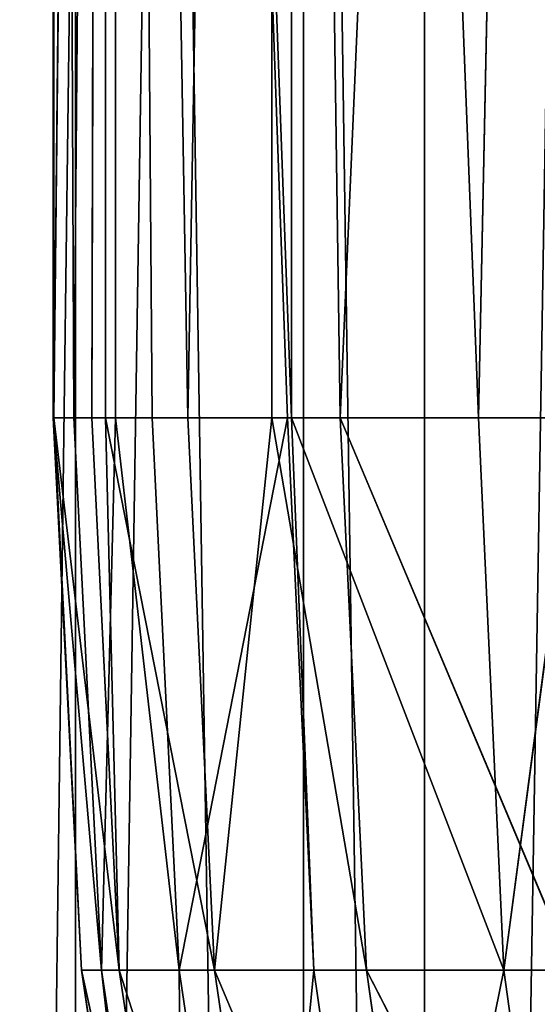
# Model space of a CAD drawing. Extents: x 12 to 103, y 2 to 366.
# Tile 288 of 656: x 20.98 to 24.75, y 104.8 to 111.98. Entities that reach past the tile are written whole.
import ezdxf

# ---------------------------------------------------------------- set-up
doc = ezdxf.new("R2010")
doc.units = 0
doc.header["$LTSCALE"] = 2.54
doc.layers.get('0').update_dxf_attribs({"color": 13, "linetype": 'CONTINUOUS'})

# ---------------------------------------------------------------- blocks, each defined once
blk = doc.blocks.new('SZCZOTKA_DO_WC_EQULA_WISZ_')
at = {"color": 0}
for p, q in [((19.9412, 3.935, 41.3372), (23.0496, 243.935, 35.621)), ((19.9412, 3.935, 41.3372), (23.0496, 243.935, 35.621)), ((20.1845, 243.935, 80.9726), (23.9311, 3.935, 86.4679)), ((20.1845, 243.935, 80.9726), (23.9311, 3.935, 86.4679)), ((23.9311, 243.935, 30.9773), (20.1845, 3.935, 36.4726)), ((23.9311, 243.935, 30.9773), (20.1845, 3.935, 36.4726)), ((24.9227, 3.935, 84.4872), (21.3859, 243.935, 79.0257)), ((24.9227, 3.935, 84.4872), (21.3859, 243.935, 79.0257)), ((21.3859, 3.935, 79.0257), (21.3859, 243.935, 79.0257)), ((21.3859, 3.935, 79.0257), (21.3859, 243.935, 79.0257)), ((23.0496, 3.935, 35.621), (23.0496, 243.935, 35.621)), ((23.0496, 3.935, 35.621), (23.0496, 243.935, 35.621)), ((23.0496, 3.935, 35.621), (26.9941, 243.935, 30.4463)), ((23.0496, 3.935, 35.621), (26.9941, 243.935, 30.4463)), ((23.9311, 243.935, 86.4679), (23.9311, 3.935, 86.4679)), ((23.9311, 243.935, 86.4679), (23.9311, 3.935, 86.4679)), ((23.9311, 243.935, 30.9773), (23.9311, 3.935, 30.9773)), ((23.9311, 243.935, 30.9773), (23.9311, 3.935, 30.9773)), ((21.2234, 143.935, 58.4789), (21.2276, 109.0742, 59.3347)), ((21.375, 109.0742, 55.3457), (21.2234, 143.935, 58.4789)), ((21.375, 109.0742, 55.3457), (21.2234, 143.935, 58.4789)), ((21.2234, 109.0742, 58.4789), (21.2234, 143.935, 58.4789)), ((21.2234, 109.0742, 58.4789), (21.2234, 143.935, 58.4789)), ((21.2234, 143.935, 58.4789), (21.2276, 109.0742, 59.3347)), ((21.2276, 109.0742, 59.3347), (21.6059, 143.935, 64.0706)), ((21.2276, 109.0742, 59.3347), (21.6059, 143.935, 64.0706)), ((21.375, 109.0742, 55.3457), (21.6786, 143.935, 52.8927)), ((21.375, 109.0742, 55.3457), (21.6786, 143.935, 52.8927)), ((21.5051, 109.0742, 63.3167), (21.6059, 143.935, 64.0706)), ((21.5051, 109.0742, 63.3167), (21.6059, 143.935, 64.0706)), ((21.6059, 143.935, 64.0706), (22.2043, 109.0742, 67.2466)), ((21.6059, 143.935, 64.0706), (22.2043, 109.0742, 67.2466)), ((21.6059, 143.935, 64.0706), (21.6059, 109.0742, 64.0706)), ((21.6059, 143.935, 64.0706), (21.6059, 109.0742, 64.0706)), ((21.6786, 109.0742, 52.8927), (21.6786, 143.935, 52.8927)), ((21.6786, 143.935, 52.8927), (21.9455, 109.0742, 51.395)), ((21.6786, 109.0742, 52.8927), (21.6786, 143.935, 52.8927)), ((22.9613, 109.0742, 47.4367), (21.6786, 143.935, 52.8927)), ((22.9613, 109.0742, 47.4367), (21.6786, 143.935, 52.8927)), ((22.9327, 109.0742, 47.5274), (21.6786, 143.935, 52.8927)), ((22.9327, 109.0742, 47.5274), (21.6786, 143.935, 52.8927)), ((21.6786, 143.935, 52.8927), (21.9455, 109.0742, 51.395)), ((22.8176, 143.935, 69.5428), (22.2043, 109.0742, 67.2466)), ((22.8176, 143.935, 69.5428), (22.2043, 109.0742, 67.2466)), ((22.8176, 143.935, 69.5428), (22.8176, 109.0742, 69.5428)), ((23.3172, 109.0742, 71.08), (22.8176, 143.935, 69.5428)), ((23.3172, 109.0742, 71.08), (22.8176, 143.935, 69.5428)), ((22.8176, 143.935, 69.5428), (22.8176, 109.0742, 69.5428)), ((24.3255, 109.0742, 43.7866), (22.9613, 143.935, 47.4367)), ((24.3255, 109.0742, 43.7866), (22.9613, 143.935, 47.4367)), ((22.9613, 109.0742, 47.4367), (22.9613, 143.935, 47.4367)), ((22.9613, 109.0742, 47.4367), (22.9613, 143.935, 47.4367)), ((23.3172, 109.0742, 71.08), (24.8313, 143.935, 74.7734)), ((23.3172, 109.0742, 71.08), (24.8313, 143.935, 74.7734)), ((25.0428, 143.935, 42.2328), (24.3255, 109.0742, 43.7866)), ((25.0428, 143.935, 42.2328), (24.3255, 109.0742, 43.7866)), ((21.2276, 109.0742, 59.3347), (21.2234, 109.0742, 58.4789)), ((21.2234, 109.0742, 58.4789), (21.4294, 105.0502, 59.3314)), ((21.2234, 109.0742, 58.4789), (21.4294, 105.0502, 59.3314)), ((21.2234, 109.0742, 58.4789), (21.5759, 105.0502, 55.3639)), ((21.2234, 109.0742, 58.4789), (21.375, 109.0742, 55.3457)), ((21.2234, 109.0742, 58.4789), (21.5759, 105.0502, 55.3639)), ((21.2234, 109.0742, 58.4789), (21.375, 109.0742, 55.3457)), ((21.2276, 109.0742, 59.3347), (21.2234, 109.0742, 58.4789)), ((21.5051, 109.0742, 63.3167), (21.2276, 109.0742, 59.3347)), ((21.2276, 109.0742, 59.3347), (21.7053, 105.0502, 63.2919)), ((21.2276, 109.0742, 59.3347), (21.7053, 105.0502, 63.2919)), ((21.2276, 109.0742, 59.3347), (21.4294, 105.0502, 59.3314)), ((21.2276, 109.0742, 59.3347), (21.4294, 105.0502, 59.3314)), ((21.5051, 109.0742, 63.3167), (21.2276, 109.0742, 59.3347)), ((21.375, 109.0742, 55.3457), (21.5759, 105.0502, 55.3639)), ((21.375, 109.0742, 55.3457), (21.5759, 105.0502, 55.3639)), ((21.375, 109.0742, 55.3457), (21.6786, 109.0742, 52.8927)), ((21.375, 109.0742, 55.3457), (21.6786, 109.0742, 52.8927)), ((21.6059, 109.0742, 64.0706), (21.5051, 109.0742, 63.3167)), ((21.5051, 109.0742, 63.3167), (21.7053, 105.0502, 63.2919)), ((21.5051, 109.0742, 63.3167), (21.7053, 105.0502, 63.2919)), ((21.6059, 109.0742, 64.0706), (21.5051, 109.0742, 63.3167)), ((21.6786, 109.0742, 52.8927), (21.5759, 105.0502, 55.3639)), ((21.6786, 109.0742, 52.8927), (21.5759, 105.0502, 55.3639)), ((21.6059, 109.0742, 64.0706), (21.7053, 105.0502, 63.2919)), ((22.4007, 105.0502, 67.2008), (21.6059, 109.0742, 64.0706)), ((21.6059, 109.0742, 64.0706), (21.7053, 105.0502, 63.2919)), ((22.2043, 109.0742, 67.2466), (21.6059, 109.0742, 64.0706)), ((22.4007, 105.0502, 67.2008), (21.6059, 109.0742, 64.0706)), ((22.2043, 109.0742, 67.2466), (21.6059, 109.0742, 64.0706)), ((21.6786, 109.0742, 52.8927), (22.1434, 105.0502, 51.4345)), ((21.6786, 109.0742, 52.8927), (21.9455, 109.0742, 51.395)), ((21.6786, 109.0742, 52.8927), (22.1434, 105.0502, 51.4345)), ((21.6786, 109.0742, 52.8927), (21.9455, 109.0742, 51.395)), ((21.9455, 109.0742, 51.395), (22.1434, 105.0502, 51.4345)), ((21.9455, 109.0742, 51.395), (22.1434, 105.0502, 51.4345)), ((21.9455, 109.0742, 51.395), (22.9327, 109.0742, 47.5274)), ((21.9455, 109.0742, 51.395), (22.9327, 109.0742, 47.5274)), ((22.9327, 109.0742, 47.5274), (22.1434, 105.0502, 51.4345)), ((22.9327, 109.0742, 47.5274), (22.1434, 105.0502, 51.4345)), ((22.8176, 109.0742, 69.5428), (22.2043, 109.0742, 67.2466)), ((22.2043, 109.0742, 67.2466), (22.4007, 105.0502, 67.2008)), ((22.2043, 109.0742, 67.2466), (22.4007, 105.0502, 67.2008)), ((22.8176, 109.0742, 69.5428), (22.2043, 109.0742, 67.2466)), ((22.8176, 109.0742, 69.5428), (22.4007, 105.0502, 67.2008)), ((22.8176, 109.0742, 69.5428), (22.4007, 105.0502, 67.2008)), ((23.3172, 109.0742, 71.08), (22.8176, 109.0742, 69.5428)), ((22.8176, 109.0742, 69.5428), (23.5077, 105.0502, 71.0135)), ((22.8176, 109.0742, 69.5428), (23.5077, 105.0502, 71.0135)), ((23.3172, 109.0742, 71.08), (22.8176, 109.0742, 69.5428)), ((22.9327, 109.0742, 47.5274), (23.1253, 105.0502, 47.5876)), ((22.9327, 109.0742, 47.5274), (23.1253, 105.0502, 47.5876)), ((22.9327, 109.0742, 47.5274), (22.9613, 109.0742, 47.4367)), ((22.9327, 109.0742, 47.5274), (22.9613, 109.0742, 47.4367)), ((22.9613, 109.0742, 47.4367), (23.1253, 105.0502, 47.5876)), ((22.9613, 109.0742, 47.4367), (23.1253, 105.0502, 47.5876)), ((22.9613, 109.0742, 47.4367), (24.5105, 105.0502, 43.8669)), ((22.9613, 109.0742, 47.4367), (24.3255, 109.0742, 43.7866)), ((22.9613, 109.0742, 47.4367), (24.5105, 105.0502, 43.8669)), ((22.9613, 109.0742, 47.4367), (24.3255, 109.0742, 43.7866)), ((24.8313, 109.0742, 74.7734), (23.3172, 109.0742, 71.08)), ((23.3172, 109.0742, 71.08), (25.0136, 105.0502, 74.687)), ((23.3172, 109.0742, 71.08), (25.0136, 105.0502, 74.687)), ((23.3172, 109.0742, 71.08), (23.5077, 105.0502, 71.0135)), ((23.3172, 109.0742, 71.08), (23.5077, 105.0502, 71.0135)), ((24.8313, 109.0742, 74.7734), (23.3172, 109.0742, 71.08)), ((24.3255, 109.0742, 43.7866), (24.5105, 105.0502, 43.8669)), ((24.3255, 109.0742, 43.7866), (24.5105, 105.0502, 43.8669)), ((24.3255, 109.0742, 43.7866), (25.0428, 109.0742, 42.2328)), ((24.3255, 109.0742, 43.7866), (25.0428, 109.0742, 42.2328)), ((25.0428, 109.0742, 42.2328), (24.5105, 105.0502, 43.8669)), ((25.0428, 109.0742, 42.2328), (24.5105, 105.0502, 43.8669)), ((21.4294, 105.0502, 59.3314), (21.7053, 105.0502, 63.2919)), ((21.5759, 105.0502, 55.3639), (21.4294, 105.0502, 59.3314)), ((22.0325, 101.0665, 59.3215), (21.4294, 105.0502, 59.3314)), ((21.5759, 105.0502, 55.3639), (21.4294, 105.0502, 59.3314)), ((22.0325, 101.0665, 59.3215), (21.4294, 105.0502, 59.3314)), ((22.304, 101.0665, 63.218), (21.4294, 105.0502, 59.3314)), ((22.304, 101.0665, 63.218), (21.4294, 105.0502, 59.3314)), ((21.4294, 105.0502, 59.3314), (21.7053, 105.0502, 63.2919)), ((22.1434, 105.0502, 51.4345), (21.5759, 105.0502, 55.3639)), ((22.1767, 101.0665, 55.4182), (21.5759, 105.0502, 55.3639)), ((22.1434, 105.0502, 51.4345), (21.5759, 105.0502, 55.3639)), ((22.1767, 101.0665, 55.4182), (21.5759, 105.0502, 55.3639)), ((22.0325, 101.0665, 59.3215), (21.5759, 105.0502, 55.3639)), ((22.0325, 101.0665, 59.3215), (21.5759, 105.0502, 55.3639)), ((21.7053, 105.0502, 63.2919), (22.4007, 105.0502, 67.2008)), ((22.304, 101.0665, 63.218), (21.7053, 105.0502, 63.2919)), ((22.304, 101.0665, 63.218), (21.7053, 105.0502, 63.2919)), ((22.9882, 101.0665, 67.0636), (21.7053, 105.0502, 63.2919)), ((22.9882, 101.0665, 67.0636), (21.7053, 105.0502, 63.2919)), ((21.7053, 105.0502, 63.2919), (22.4007, 105.0502, 67.2008)), ((23.1253, 105.0502, 47.5876), (22.1434, 105.0502, 51.4345)), ((22.735, 101.0665, 51.5523), (22.1434, 105.0502, 51.4345)), ((23.1253, 105.0502, 47.5876), (22.1434, 105.0502, 51.4345)), ((22.735, 101.0665, 51.5523), (22.1434, 105.0502, 51.4345)), ((22.1767, 101.0665, 55.4182), (22.1434, 105.0502, 51.4345)), ((22.1767, 101.0665, 55.4182), (22.1434, 105.0502, 51.4345)), ((22.4007, 105.0502, 67.2008), (23.5077, 105.0502, 71.0135)), ((22.9882, 101.0665, 67.0636), (22.4007, 105.0502, 67.2008)), ((22.9882, 101.0665, 67.0636), (22.4007, 105.0502, 67.2008)), ((24.0772, 101.0665, 70.8147), (22.4007, 105.0502, 67.2008)), ((24.0772, 101.0665, 70.8147), (22.4007, 105.0502, 67.2008)), ((22.4007, 105.0502, 67.2008), (23.5077, 105.0502, 71.0135)), ((22.735, 101.0665, 51.5523), (23.1253, 105.0502, 47.5876)), ((22.735, 101.0665, 51.5523), (23.1253, 105.0502, 47.5876)), ((24.5105, 105.0502, 43.8669), (23.1253, 105.0502, 47.5876)), ((23.701, 101.0665, 47.7677), (23.1253, 105.0502, 47.5876)), ((24.5105, 105.0502, 43.8669), (23.1253, 105.0502, 47.5876)), ((23.701, 101.0665, 47.7677), (23.1253, 105.0502, 47.5876)), ((23.5077, 105.0502, 71.0135), (25.0136, 105.0502, 74.687)), ((24.0772, 101.0665, 70.8147), (23.5077, 105.0502, 71.0135)), ((24.0772, 101.0665, 70.8147), (23.5077, 105.0502, 71.0135)), ((25.5588, 101.0665, 74.4288), (23.5077, 105.0502, 71.0135)), ((25.5588, 101.0665, 74.4288), (23.5077, 105.0502, 71.0135)), ((23.5077, 105.0502, 71.0135), (25.0136, 105.0502, 74.687)), ((23.701, 101.0665, 47.7677), (24.5105, 105.0502, 43.8669)), ((23.701, 101.0665, 47.7677), (24.5105, 105.0502, 43.8669)), ((26.2834, 105.0502, 40.3146), (24.5105, 105.0502, 43.8669)), ((25.0639, 101.0665, 44.1072), (24.5105, 105.0502, 43.8669)), ((26.2834, 105.0502, 40.3146), (24.5105, 105.0502, 43.8669)), ((25.0639, 101.0665, 44.1072), (24.5105, 105.0502, 43.8669))]:
    blk.add_line(p, q, dxfattribs=at)
mesh = blk.add_polyface(dxfattribs=at)
corners = [(21.3859, 243.935, 79.0257), (21.3859, 3.935, 79.0257), (18.7242, 243.935, 73.0884)]
mesh.append_faces([[corners[k] for k in face] for face in [(0, 1, 2)]], dxfattribs={"color": 0})
mesh = blk.add_polyface(dxfattribs=at)
corners = [(18.7242, 243.935, 73.0884), (21.3859, 3.935, 79.0257), (18.7242, 3.935, 73.0884)]
mesh.append_faces([[corners[k] for k in face] for face in [(0, 1, 2)]], dxfattribs={"color": 0})
mesh = blk.add_polyface(dxfattribs=at)
corners = [(19.9412, 243.935, 41.3372), (19.9412, 3.935, 41.3372), (23.0496, 243.935, 35.621)]
mesh.append_faces([[corners[k] for k in face] for face in [(0, 1, 2)]], dxfattribs={"color": 0})
mesh = blk.add_polyface(dxfattribs=at)
corners = [(23.0496, 243.935, 35.621), (19.9412, 3.935, 41.3372), (23.0496, 3.935, 35.621)]
mesh.append_faces([[corners[k] for k in face] for face in [(0, 1, 2)]], dxfattribs={"color": 0})
mesh = blk.add_polyface(dxfattribs=at)
corners = [(20.1845, 243.935, 80.9726), (23.9311, 3.935, 86.4679), (23.9311, 243.935, 86.4679)]
mesh.append_faces([[corners[k] for k in face] for face in [(0, 1, 2)]], dxfattribs={"color": 0})
mesh = blk.add_polyface(dxfattribs=at)
corners = [(20.1845, 243.935, 80.9726), (20.1845, 3.935, 80.9726), (23.9311, 3.935, 86.4679)]
mesh.append_faces([[corners[k] for k in face] for face in [(0, 1, 2)]], dxfattribs={"color": 0})
mesh = blk.add_polyface(dxfattribs=at)
corners = [(23.9311, 243.935, 30.9773), (20.1845, 3.935, 36.4726), (20.1845, 243.935, 36.4726)]
mesh.append_faces([[corners[k] for k in face] for face in [(0, 1, 2)]], dxfattribs={"color": 0})
mesh = blk.add_polyface(dxfattribs=at)
corners = [(23.9311, 243.935, 30.9773), (23.9311, 3.935, 30.9773), (20.1845, 3.935, 36.4726)]
mesh.append_faces([[corners[k] for k in face] for face in [(0, 1, 2)]], dxfattribs={"color": 0})
mesh = blk.add_polyface(dxfattribs=at)
corners = [(24.9227, 243.935, 84.4872), (24.9227, 3.935, 84.4872), (21.3859, 243.935, 79.0257)]
mesh.append_faces([[corners[k] for k in face] for face in [(0, 1, 2)]], dxfattribs={"color": 0})
mesh = blk.add_polyface(dxfattribs=at)
corners = [(21.3859, 243.935, 79.0257), (24.9227, 3.935, 84.4872), (21.3859, 3.935, 79.0257)]
mesh.append_faces([[corners[k] for k in face] for face in [(0, 1, 2)]], dxfattribs={"color": 0})
mesh = blk.add_polyface(dxfattribs=at)
corners = [(23.0496, 243.935, 35.621), (23.0496, 3.935, 35.621), (26.9941, 243.935, 30.4463)]
mesh.append_faces([[corners[k] for k in face] for face in [(0, 1, 2)]], dxfattribs={"color": 0})
mesh = blk.add_polyface(dxfattribs=at)
corners = [(26.9941, 243.935, 30.4463), (23.0496, 3.935, 35.621), (26.9941, 3.935, 30.4463)]
mesh.append_faces([[corners[k] for k in face] for face in [(0, 1, 2)]], dxfattribs={"color": 0})
mesh = blk.add_polyface(dxfattribs=at)
corners = [(23.9311, 243.935, 86.4679), (28.455, 3.935, 91.3434), (28.455, 243.935, 91.3434)]
mesh.append_faces([[corners[k] for k in face] for face in [(0, 1, 2)]], dxfattribs={"color": 0})
mesh = blk.add_polyface(dxfattribs=at)
corners = [(23.9311, 243.935, 86.4679), (23.9311, 3.935, 86.4679), (28.455, 3.935, 91.3434)]
mesh.append_faces([[corners[k] for k in face] for face in [(0, 1, 2)]], dxfattribs={"color": 0})
mesh = blk.add_polyface(dxfattribs=at)
corners = [(28.455, 243.935, 26.1018), (23.9311, 3.935, 30.9773), (23.9311, 243.935, 30.9773)]
mesh.append_faces([[corners[k] for k in face] for face in [(0, 1, 2)]], dxfattribs={"color": 0})
mesh = blk.add_polyface(dxfattribs=at)
corners = [(28.455, 243.935, 26.1018), (28.455, 3.935, 26.1018), (23.9311, 3.935, 30.9773)]
mesh.append_faces([[corners[k] for k in face] for face in [(0, 1, 2)]], dxfattribs={"color": 0})
mesh = blk.add_polyface(dxfattribs=at)
corners = [(21.2234, 143.935, 58.4789), (21.2276, 109.0742, 59.3347), (21.6059, 143.935, 64.0706)]
mesh.append_faces([[corners[k] for k in face] for face in [(0, 1, 2)]], dxfattribs={"color": 0})
mesh = blk.add_polyface(dxfattribs=at)
corners = [(21.6786, 143.935, 52.8927), (21.375, 109.0742, 55.3457), (21.2234, 143.935, 58.4789)]
mesh.append_faces([[corners[k] for k in face] for face in [(0, 1, 2)]], dxfattribs={"color": 0})
mesh = blk.add_polyface(dxfattribs=at)
corners = [(21.2234, 143.935, 58.4789), (21.375, 109.0742, 55.3457), (21.2234, 109.0742, 58.4789)]
mesh.append_faces([[corners[k] for k in face] for face in [(0, 1, 2)]], dxfattribs={"color": 0})
mesh = blk.add_polyface(dxfattribs=at)
corners = [(21.2234, 143.935, 58.4789), (21.2234, 109.0742, 58.4789), (21.2276, 109.0742, 59.3347)]
mesh.append_faces([[corners[k] for k in face] for face in [(0, 1, 2)]], dxfattribs={"color": 0})
mesh = blk.add_polyface(dxfattribs=at)
corners = [(21.6059, 143.935, 64.0706), (21.2276, 109.0742, 59.3347), (21.5051, 109.0742, 63.3167)]
mesh.append_faces([[corners[k] for k in face] for face in [(0, 1, 2)]], dxfattribs={"color": 0})
mesh = blk.add_polyface(dxfattribs=at)
corners = [(21.6786, 143.935, 52.8927), (21.6786, 109.0742, 52.8927), (21.375, 109.0742, 55.3457)]
mesh.append_faces([[corners[k] for k in face] for face in [(0, 1, 2)]], dxfattribs={"color": 0})
mesh = blk.add_polyface(dxfattribs=at)
corners = [(21.6059, 143.935, 64.0706), (21.5051, 109.0742, 63.3167), (21.6059, 109.0742, 64.0706)]
mesh.append_faces([[corners[k] for k in face] for face in [(0, 1, 2)]], dxfattribs={"color": 0})
mesh = blk.add_polyface(dxfattribs=at)
corners = [(21.6059, 143.935, 64.0706), (22.2043, 109.0742, 67.2466), (22.8176, 143.935, 69.5428)]
mesh.append_faces([[corners[k] for k in face] for face in [(0, 1, 2)]], dxfattribs={"color": 0})
mesh = blk.add_polyface(dxfattribs=at)
corners = [(21.6059, 143.935, 64.0706), (21.6059, 109.0742, 64.0706), (22.2043, 109.0742, 67.2466)]
mesh.append_faces([[corners[k] for k in face] for face in [(0, 1, 2)]], dxfattribs={"color": 0})
mesh = blk.add_polyface(dxfattribs=at)
corners = [(21.6786, 143.935, 52.8927), (21.9455, 109.0742, 51.395), (21.6786, 109.0742, 52.8927)]
mesh.append_faces([[corners[k] for k in face] for face in [(0, 1, 2)]], dxfattribs={"color": 0})
mesh = blk.add_polyface(dxfattribs=at)
corners = [(22.9613, 143.935, 47.4367), (22.9613, 109.0742, 47.4367), (21.6786, 143.935, 52.8927)]
mesh.append_faces([[corners[k] for k in face] for face in [(0, 1, 2)]], dxfattribs={"color": 0})
mesh = blk.add_polyface(dxfattribs=at)
corners = [(21.6786, 143.935, 52.8927), (22.9613, 109.0742, 47.4367), (22.9327, 109.0742, 47.5274)]
mesh.append_faces([[corners[k] for k in face] for face in [(0, 1, 2)]], dxfattribs={"color": 0})
mesh = blk.add_polyface(dxfattribs=at)
corners = [(21.6786, 143.935, 52.8927), (22.9327, 109.0742, 47.5274), (21.9455, 109.0742, 51.395)]
mesh.append_faces([[corners[k] for k in face] for face in [(0, 1, 2)]], dxfattribs={"color": 0})
mesh = blk.add_polyface(dxfattribs=at)
corners = [(22.8176, 143.935, 69.5428), (22.2043, 109.0742, 67.2466), (22.8176, 109.0742, 69.5428)]
mesh.append_faces([[corners[k] for k in face] for face in [(0, 1, 2)]], dxfattribs={"color": 0})
mesh = blk.add_polyface(dxfattribs=at)
corners = [(22.8176, 143.935, 69.5428), (22.8176, 109.0742, 69.5428), (23.3172, 109.0742, 71.08)]
mesh.append_faces([[corners[k] for k in face] for face in [(0, 1, 2)]], dxfattribs={"color": 0})
mesh = blk.add_polyface(dxfattribs=at)
corners = [(22.8176, 143.935, 69.5428), (23.3172, 109.0742, 71.08), (24.8313, 143.935, 74.7734)]
mesh.append_faces([[corners[k] for k in face] for face in [(0, 1, 2)]], dxfattribs={"color": 0})
mesh = blk.add_polyface(dxfattribs=at)
corners = [(25.0428, 143.935, 42.2328), (24.3255, 109.0742, 43.7866), (22.9613, 143.935, 47.4367)]
mesh.append_faces([[corners[k] for k in face] for face in [(0, 1, 2)]], dxfattribs={"color": 0})
mesh = blk.add_polyface(dxfattribs=at)
corners = [(22.9613, 143.935, 47.4367), (24.3255, 109.0742, 43.7866), (22.9613, 109.0742, 47.4367)]
mesh.append_faces([[corners[k] for k in face] for face in [(0, 1, 2)]], dxfattribs={"color": 0})
mesh = blk.add_polyface(dxfattribs=at)
corners = [(24.8313, 143.935, 74.7734), (23.3172, 109.0742, 71.08), (24.8313, 109.0742, 74.7734)]
mesh.append_faces([[corners[k] for k in face] for face in [(0, 1, 2)]], dxfattribs={"color": 0})
mesh = blk.add_polyface(dxfattribs=at)
corners = [(25.0428, 143.935, 42.2328), (25.0428, 109.0742, 42.2328), (24.3255, 109.0742, 43.7866)]
mesh.append_faces([[corners[k] for k in face] for face in [(0, 1, 2)]], dxfattribs={"color": 0})
mesh = blk.add_polyface(dxfattribs=at)
corners = [(21.2234, 109.0742, 58.4789), (21.4294, 105.0502, 59.3314), (21.2276, 109.0742, 59.3347)]
mesh.append_faces([[corners[k] for k in face] for face in [(0, 1, 2)]], dxfattribs={"color": 0})
mesh = blk.add_polyface(dxfattribs=at)
corners = [(21.2234, 109.0742, 58.4789), (21.5759, 105.0502, 55.3639), (21.4294, 105.0502, 59.3314)]
mesh.append_faces([[corners[k] for k in face] for face in [(0, 1, 2)]], dxfattribs={"color": 0})
mesh = blk.add_polyface(dxfattribs=at)
corners = [(21.375, 109.0742, 55.3457), (21.5759, 105.0502, 55.3639), (21.2234, 109.0742, 58.4789)]
mesh.append_faces([[corners[k] for k in face] for face in [(0, 1, 2)]], dxfattribs={"color": 0})
mesh = blk.add_polyface(dxfattribs=at)
corners = [(21.2276, 109.0742, 59.3347), (21.7053, 105.0502, 63.2919), (21.5051, 109.0742, 63.3167)]
mesh.append_faces([[corners[k] for k in face] for face in [(0, 1, 2)]], dxfattribs={"color": 0})
mesh = blk.add_polyface(dxfattribs=at)
corners = [(21.2276, 109.0742, 59.3347), (21.4294, 105.0502, 59.3314), (21.7053, 105.0502, 63.2919)]
mesh.append_faces([[corners[k] for k in face] for face in [(0, 1, 2)]], dxfattribs={"color": 0})
mesh = blk.add_polyface(dxfattribs=at)
corners = [(21.6786, 109.0742, 52.8927), (21.5759, 105.0502, 55.3639), (21.375, 109.0742, 55.3457)]
mesh.append_faces([[corners[k] for k in face] for face in [(0, 1, 2)]], dxfattribs={"color": 0})
mesh = blk.add_polyface(dxfattribs=at)
corners = [(21.5051, 109.0742, 63.3167), (21.7053, 105.0502, 63.2919), (21.6059, 109.0742, 64.0706)]
mesh.append_faces([[corners[k] for k in face] for face in [(0, 1, 2)]], dxfattribs={"color": 0})
mesh = blk.add_polyface(dxfattribs=at)
corners = [(21.6786, 109.0742, 52.8927), (22.1434, 105.0502, 51.4345), (21.5759, 105.0502, 55.3639)]
mesh.append_faces([[corners[k] for k in face] for face in [(0, 1, 2)]], dxfattribs={"color": 0})
mesh = blk.add_polyface(dxfattribs=at)
corners = [(21.6059, 109.0742, 64.0706), (21.7053, 105.0502, 63.2919), (22.4007, 105.0502, 67.2008)]
mesh.append_faces([[corners[k] for k in face] for face in [(0, 1, 2)]], dxfattribs={"color": 0})
mesh = blk.add_polyface(dxfattribs=at)
corners = [(21.6059, 109.0742, 64.0706), (22.4007, 105.0502, 67.2008), (22.2043, 109.0742, 67.2466)]
mesh.append_faces([[corners[k] for k in face] for face in [(0, 1, 2)]], dxfattribs={"color": 0})
mesh = blk.add_polyface(dxfattribs=at)
corners = [(21.9455, 109.0742, 51.395), (22.1434, 105.0502, 51.4345), (21.6786, 109.0742, 52.8927)]
mesh.append_faces([[corners[k] for k in face] for face in [(0, 1, 2)]], dxfattribs={"color": 0})
mesh = blk.add_polyface(dxfattribs=at)
corners = [(22.9327, 109.0742, 47.5274), (22.1434, 105.0502, 51.4345), (21.9455, 109.0742, 51.395)]
mesh.append_faces([[corners[k] for k in face] for face in [(0, 1, 2)]], dxfattribs={"color": 0})
mesh = blk.add_polyface(dxfattribs=at)
corners = [(22.9327, 109.0742, 47.5274), (23.1253, 105.0502, 47.5876), (22.1434, 105.0502, 51.4345)]
mesh.append_faces([[corners[k] for k in face] for face in [(0, 1, 2)]], dxfattribs={"color": 0})
mesh = blk.add_polyface(dxfattribs=at)
corners = [(22.2043, 109.0742, 67.2466), (22.4007, 105.0502, 67.2008), (22.8176, 109.0742, 69.5428)]
mesh.append_faces([[corners[k] for k in face] for face in [(0, 1, 2)]], dxfattribs={"color": 0})
mesh = blk.add_polyface(dxfattribs=at)
corners = [(22.8176, 109.0742, 69.5428), (22.4007, 105.0502, 67.2008), (23.5077, 105.0502, 71.0135)]
mesh.append_faces([[corners[k] for k in face] for face in [(0, 1, 2)]], dxfattribs={"color": 0})
mesh = blk.add_polyface(dxfattribs=at)
corners = [(22.8176, 109.0742, 69.5428), (23.5077, 105.0502, 71.0135), (23.3172, 109.0742, 71.08)]
mesh.append_faces([[corners[k] for k in face] for face in [(0, 1, 2)]], dxfattribs={"color": 0})
mesh = blk.add_polyface(dxfattribs=at)
corners = [(22.9613, 109.0742, 47.4367), (23.1253, 105.0502, 47.5876), (22.9327, 109.0742, 47.5274)]
mesh.append_faces([[corners[k] for k in face] for face in [(0, 1, 2)]], dxfattribs={"color": 0})
mesh = blk.add_polyface(dxfattribs=at)
corners = [(22.9613, 109.0742, 47.4367), (24.5105, 105.0502, 43.8669), (23.1253, 105.0502, 47.5876)]
mesh.append_faces([[corners[k] for k in face] for face in [(0, 1, 2)]], dxfattribs={"color": 0})
mesh = blk.add_polyface(dxfattribs=at)
corners = [(24.3255, 109.0742, 43.7866), (24.5105, 105.0502, 43.8669), (22.9613, 109.0742, 47.4367)]
mesh.append_faces([[corners[k] for k in face] for face in [(0, 1, 2)]], dxfattribs={"color": 0})
mesh = blk.add_polyface(dxfattribs=at)
corners = [(23.3172, 109.0742, 71.08), (25.0136, 105.0502, 74.687), (24.8313, 109.0742, 74.7734)]
mesh.append_faces([[corners[k] for k in face] for face in [(0, 1, 2)]], dxfattribs={"color": 0})
mesh = blk.add_polyface(dxfattribs=at)
corners = [(23.3172, 109.0742, 71.08), (23.5077, 105.0502, 71.0135), (25.0136, 105.0502, 74.687)]
mesh.append_faces([[corners[k] for k in face] for face in [(0, 1, 2)]], dxfattribs={"color": 0})
mesh = blk.add_polyface(dxfattribs=at)
corners = [(25.0428, 109.0742, 42.2328), (24.5105, 105.0502, 43.8669), (24.3255, 109.0742, 43.7866)]
mesh.append_faces([[corners[k] for k in face] for face in [(0, 1, 2)]], dxfattribs={"color": 0})
mesh = blk.add_polyface(dxfattribs=at)
corners = [(25.0428, 109.0742, 42.2328), (26.2834, 105.0502, 40.3146), (24.5105, 105.0502, 43.8669)]
mesh.append_faces([[corners[k] for k in face] for face in [(0, 1, 2)]], dxfattribs={"color": 0})
mesh = blk.add_polyface(dxfattribs=at)
corners = [(21.5759, 105.0502, 55.3639), (22.0325, 101.0665, 59.3215), (21.4294, 105.0502, 59.3314)]
mesh.append_faces([[corners[k] for k in face] for face in [(0, 1, 2)]], dxfattribs={"color": 0})
mesh = blk.add_polyface(dxfattribs=at)
corners = [(21.4294, 105.0502, 59.3314), (22.0325, 101.0665, 59.3215), (22.304, 101.0665, 63.218)]
mesh.append_faces([[corners[k] for k in face] for face in [(0, 1, 2)]], dxfattribs={"color": 0})
mesh = blk.add_polyface(dxfattribs=at)
corners = [(21.4294, 105.0502, 59.3314), (22.304, 101.0665, 63.218), (21.7053, 105.0502, 63.2919)]
mesh.append_faces([[corners[k] for k in face] for face in [(0, 1, 2)]], dxfattribs={"color": 0})
mesh = blk.add_polyface(dxfattribs=at)
corners = [(22.1434, 105.0502, 51.4345), (22.1767, 101.0665, 55.4182), (21.5759, 105.0502, 55.3639)]
mesh.append_faces([[corners[k] for k in face] for face in [(0, 1, 2)]], dxfattribs={"color": 0})
mesh = blk.add_polyface(dxfattribs=at)
corners = [(21.5759, 105.0502, 55.3639), (22.1767, 101.0665, 55.4182), (22.0325, 101.0665, 59.3215)]
mesh.append_faces([[corners[k] for k in face] for face in [(0, 1, 2)]], dxfattribs={"color": 0})
mesh = blk.add_polyface(dxfattribs=at)
corners = [(21.7053, 105.0502, 63.2919), (22.304, 101.0665, 63.218), (22.9882, 101.0665, 67.0636)]
mesh.append_faces([[corners[k] for k in face] for face in [(0, 1, 2)]], dxfattribs={"color": 0})
mesh = blk.add_polyface(dxfattribs=at)
corners = [(21.7053, 105.0502, 63.2919), (22.9882, 101.0665, 67.0636), (22.4007, 105.0502, 67.2008)]
mesh.append_faces([[corners[k] for k in face] for face in [(0, 1, 2)]], dxfattribs={"color": 0})
mesh = blk.add_polyface(dxfattribs=at)
corners = [(23.1253, 105.0502, 47.5876), (22.735, 101.0665, 51.5523), (22.1434, 105.0502, 51.4345)]
mesh.append_faces([[corners[k] for k in face] for face in [(0, 1, 2)]], dxfattribs={"color": 0})
mesh = blk.add_polyface(dxfattribs=at)
corners = [(22.1434, 105.0502, 51.4345), (22.735, 101.0665, 51.5523), (22.1767, 101.0665, 55.4182)]
mesh.append_faces([[corners[k] for k in face] for face in [(0, 1, 2)]], dxfattribs={"color": 0})
mesh = blk.add_polyface(dxfattribs=at)
corners = [(22.4007, 105.0502, 67.2008), (22.9882, 101.0665, 67.0636), (24.0772, 101.0665, 70.8147)]
mesh.append_faces([[corners[k] for k in face] for face in [(0, 1, 2)]], dxfattribs={"color": 0})
mesh = blk.add_polyface(dxfattribs=at)
corners = [(22.4007, 105.0502, 67.2008), (24.0772, 101.0665, 70.8147), (23.5077, 105.0502, 71.0135)]
mesh.append_faces([[corners[k] for k in face] for face in [(0, 1, 2)]], dxfattribs={"color": 0})
mesh = blk.add_polyface(dxfattribs=at)
corners = [(23.1253, 105.0502, 47.5876), (23.701, 101.0665, 47.7677), (22.735, 101.0665, 51.5523)]
mesh.append_faces([[corners[k] for k in face] for face in [(0, 1, 2)]], dxfattribs={"color": 0})
mesh = blk.add_polyface(dxfattribs=at)
corners = [(24.5105, 105.0502, 43.8669), (23.701, 101.0665, 47.7677), (23.1253, 105.0502, 47.5876)]
mesh.append_faces([[corners[k] for k in face] for face in [(0, 1, 2)]], dxfattribs={"color": 0})
mesh = blk.add_polyface(dxfattribs=at)
corners = [(23.5077, 105.0502, 71.0135), (24.0772, 101.0665, 70.8147), (25.5588, 101.0665, 74.4288)]
mesh.append_faces([[corners[k] for k in face] for face in [(0, 1, 2)]], dxfattribs={"color": 0})
mesh = blk.add_polyface(dxfattribs=at)
corners = [(23.5077, 105.0502, 71.0135), (25.5588, 101.0665, 74.4288), (25.0136, 105.0502, 74.687)]
mesh.append_faces([[corners[k] for k in face] for face in [(0, 1, 2)]], dxfattribs={"color": 0})
mesh = blk.add_polyface(dxfattribs=at)
corners = [(24.5105, 105.0502, 43.8669), (25.0639, 101.0665, 44.1072), (23.701, 101.0665, 47.7677)]
mesh.append_faces([[corners[k] for k in face] for face in [(0, 1, 2)]], dxfattribs={"color": 0})
mesh = blk.add_polyface(dxfattribs=at)
corners = [(26.2834, 105.0502, 40.3146), (25.0639, 101.0665, 44.1072), (24.5105, 105.0502, 43.8669)]
mesh.append_faces([[corners[k] for k in face] for face in [(0, 1, 2)]], dxfattribs={"color": 0})

msp = doc.modelspace()

# ---------------------------------------------------------------- block references
at = {"color": 0}
msp.add_blockref('SZCZOTKA_DO_WC_EQULA_WISZ_', (0, 0), dxfattribs=at)

doc.saveas('drawing.dxf')
